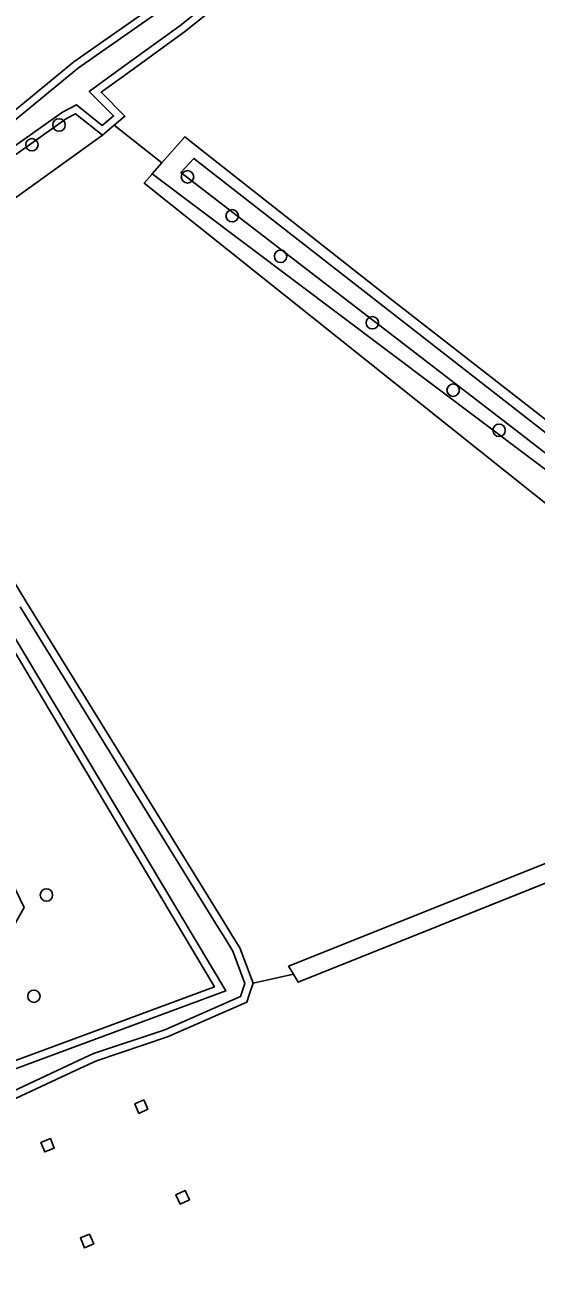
# Model space of a CAD drawing. Extents: x 162879 to 165540, y 384011 to 385181.
# Drawn here: x 164617.1 to 164657.4, y 384697.4 to 384795.5 of the extents above; entities that cross this region are included whole.
import ezdxf

# ---------------------------------------------------------------- set-up
doc = ezdxf.new("R2010")
doc.units = 0
for name, color, linetype in [('IMGEO_Boom', 7, 'Continuous'), ('IMGEO_Bouwland', 7, 'Continuous'), ('IMGEO_Gemengd_bos', 7, 'Continuous'), ('IMGEO_Grasland_agrarisch', 7, 'Continuous'), ('IMGEO_Grasland_overig', 7, 'Continuous'), ('IMGEO_Hoogspanningsmast', 7, 'Continuous'), ('IMGEO_Loofbos', 7, 'Continuous'), ('IMGEO_Oever', 7, 'Continuous'), ('IMGEO_Waterloop', 7, 'Continuous')]:
    doc.layers.add(name, color=color, linetype=linetype)

msp = doc.modelspace()

# ---------------------------------------------------------------- linework, layer by layer
at = {"layer": 'IMGEO_Boom'}
for centre in [(164619.798, 384787.652), (164617.667, 384786.095), (164629.931, 384783.564), (164633.451, 384780.498), (164637.269, 384777.308), (164644.501, 384772.07), (164650.869, 384766.76), (164654.487, 384763.599), (164618.812, 384726.994), (164617.824, 384719.015)]:
    msp.add_circle(centre, 0.489, dxfattribs=at)
at = {"layer": 'IMGEO_Bouwland'}
msp.add_lwpolyline([(164573.433, 384819.511), (164589.083, 384780.103), (164591.22, 384779.363), (164595.483, 384777.886), (164600.512, 384776.144), (164612.187, 384785.427), (164620.977, 384792.621), (164627.358, 384797.091)], dxfattribs=at)
at = {"layer": 'IMGEO_Gemengd_bos'}
msp.add_lwpolyline([(164623.225, 384786.844), (164621.104, 384788.533), (164620.396, 384788.159), (164613.391, 384783.209), (164602.141, 384774.887), (164603.494, 384772.66)], close=True, dxfattribs=at)
at = {"layer": 'IMGEO_Grasland_agrarisch'}
for points in [[(164658.688, 384818.177), (164629.691, 384794.996), (164624.876, 384791.504), (164623.113, 384790.226), (164624.993, 384788.333), (164624.152, 384787.625), (164627.917, 384784.661), (164629.731, 384786.718), (164631.122, 384785.62), (164645.803, 384774.069), (164683.885, 384744.41), (164693.03, 384737.23), (164695.323, 384735.621), (164724.783, 384769.309), (164726.424, 384768.056), (164758.18, 384743.375), (164763.551, 384749.596), (164763.901, 384750), (164771.662, 384758.949), (164780.568, 384769.421), (164772.974, 384775.641), (164742.213, 384800.833)], [(164683.124, 384737.94), (164638.657, 384720.127), (164638.275, 384720.751), (164635.097, 384720.043), (164634.821, 384719.219), (164634.597, 384718.549), (164628.36, 384715.81), (164622.752, 384713.935), (164621.151, 384713.191), (164614.048, 384709.888), (164612.519, 384703.008), (164612.073, 384698.7), (164611.158, 384694.5), (164655.817, 384686.393), (164657.057, 384684.788), (164646.715, 384627.443), (164646.338, 384625.391), (164656.8, 384623.486), (164673.996, 384668.59)]]:
    msp.add_lwpolyline(points, dxfattribs=at)
for points in [[(164681.842, 384738.962), (164681.429, 384739.291), (164626.519, 384783.055), (164627.106, 384783.753), (164627.143, 384783.795), (164627.917, 384784.661), (164624.152, 384787.625), (164623.225, 384786.844), (164603.494, 384772.66), (164617.261, 384750), (164632.866, 384724.738), (164633.402, 384723.87), (164634.042, 384722.834), (164635.097, 384720.043), (164638.275, 384720.751), (164637.893, 384721.374)], [(164626.497, 384710.847), (164626.803, 384710.108), (164626.1, 384709.788), (164625.784, 384710.553)], [(164619.122, 384707.798), (164619.428, 384707.059), (164618.689, 384706.753), (164618.383, 384707.492)], [(164629.75, 384703.709), (164630.082, 384702.981), (164629.354, 384702.649), (164629.022, 384703.377)], [(164622.203, 384700.27), (164622.547, 384699.516), (164621.808, 384699.21), (164621.491, 384699.976)]]:
    msp.add_lwpolyline(points, close=True, dxfattribs=at)
at = {"layer": 'IMGEO_Grasland_overig'}
msp.add_lwpolyline([(164685.72, 384739.073), (164684.971, 384739.692), (164677.384, 384745.966), (164672.062, 384750), (164664.3, 384755.884), (164627.143, 384783.795), (164627.106, 384783.753), (164626.519, 384783.055), (164681.429, 384739.291), (164681.842, 384738.962), (164682.687, 384738.288), (164683.124, 384737.94), (164684.383, 384738.489)], close=True, dxfattribs=at)
at = {"layer": 'IMGEO_Hoogspanningsmast'}
for points in [[(164626.497, 384710.847), (164625.784, 384710.553), (164626.1, 384709.788), (164626.803, 384710.108)], [(164618.383, 384707.492), (164618.689, 384706.753), (164619.428, 384707.059), (164619.122, 384707.798)], [(164629.354, 384702.649), (164630.082, 384702.981), (164629.75, 384703.709), (164629.022, 384703.377)], [(164621.808, 384699.21), (164622.547, 384699.516), (164622.203, 384700.27), (164621.491, 384699.976)]]:
    msp.add_lwpolyline(points, close=True, dxfattribs=at)
at = {"layer": 'IMGEO_Loofbos'}
msp.add_lwpolyline([(164597.603, 384772.543), (164595.145, 384771.356), (164611.566, 384737.35), (164617.049, 384725.995), (164616.477, 384724.972), (164612.992, 384718.738), (164615.168, 384713.503), (164620.277, 384715.393), (164632.053, 384719.747), (164613.971, 384750), (164599.849, 384773.627)], close=True, dxfattribs=at)
at = {"layer": 'IMGEO_Oever'}
for points in [[(164613.391, 384783.209), (164620.396, 384788.159), (164621.104, 384788.533), (164623.225, 384786.844), (164624.152, 384787.625), (164624.993, 384788.333), (164623.113, 384790.226), (164624.876, 384791.504), (164629.691, 384794.996), (164658.688, 384818.177)], [(164657.176, 384817.737), (164629.327, 384795.474), (164624.523, 384791.99), (164622.192, 384790.301), (164624.107, 384788.372), (164623.214, 384787.621), (164621.171, 384789.248), (164620.081, 384788.672), (164613.039, 384783.696)], [(164627.358, 384797.091), (164620.977, 384792.621), (164612.187, 384785.427)], [(164612.564, 384784.959), (164621.34, 384792.142), (164627.71, 384796.604)], [(164614.048, 384709.888), (164621.151, 384713.191), (164622.752, 384713.935), (164628.36, 384715.81), (164634.597, 384718.549), (164634.821, 384719.219), (164635.097, 384720.043), (164634.042, 384722.834), (164633.402, 384723.87), (164632.866, 384724.738), (164617.261, 384750), (164603.494, 384772.66)], [(164616.749, 384749.686), (164632.355, 384724.422), (164632.891, 384723.554), (164633.5, 384722.567), (164634.459, 384720.031), (164634.112, 384718.992), (164628.143, 384716.371), (164622.529, 384714.494), (164620.898, 384713.736), (164613.526, 384710.308)], [(164613.971, 384750), (164632.053, 384719.747), (164620.277, 384715.393), (164615.168, 384713.503)], [(164615.376, 384712.939), (164620.485, 384714.829), (164632.94, 384719.434), (164614.487, 384750.308)]]:
    msp.add_lwpolyline(points, dxfattribs=at)
for points in [[(164690.96, 384734.74), (164691.652, 384735.573), (164692.275, 384736.322), (164693.03, 384737.23), (164683.885, 384744.41), (164645.803, 384774.069), (164631.122, 384785.62), (164629.731, 384786.718), (164627.917, 384784.661), (164627.143, 384783.795), (164664.3, 384755.884), (164672.062, 384750), (164677.384, 384745.966), (164684.971, 384739.692), (164685.72, 384739.073), (164685.893, 384738.93)], [(164630.425, 384785.023), (164691.574, 384737.385), (164690.744, 384736.449), (164656.148, 384763.343), (164629.404, 384783.917)]]:
    msp.add_lwpolyline(points, close=True, dxfattribs=at)
at = {"layer": 'IMGEO_Waterloop'}
for points in [[(164613.039, 384783.696), (164620.081, 384788.672), (164621.171, 384789.248), (164623.214, 384787.621), (164624.107, 384788.372), (164622.192, 384790.301), (164624.523, 384791.99), (164629.327, 384795.474), (164657.176, 384817.737)], [(164627.71, 384796.604), (164621.34, 384792.142), (164612.564, 384784.959)], [(164613.526, 384710.308), (164620.898, 384713.736), (164622.529, 384714.494), (164628.143, 384716.371), (164634.112, 384718.992), (164634.459, 384720.031), (164633.5, 384722.567), (164632.891, 384723.554), (164632.355, 384724.422), (164616.749, 384749.686)], [(164614.487, 384750.308), (164632.94, 384719.434), (164620.485, 384714.829), (164615.376, 384712.939)]]:
    msp.add_lwpolyline(points, dxfattribs=at)
for points in [[(164629.404, 384783.917), (164656.148, 384763.343), (164690.744, 384736.449), (164691.574, 384737.385), (164630.425, 384785.023)], [(164681.842, 384738.962), (164637.893, 384721.374), (164638.275, 384720.751), (164638.657, 384720.127), (164683.124, 384737.94), (164682.687, 384738.288)]]:
    msp.add_lwpolyline(points, close=True, dxfattribs=at)

doc.saveas('drawing.dxf')
